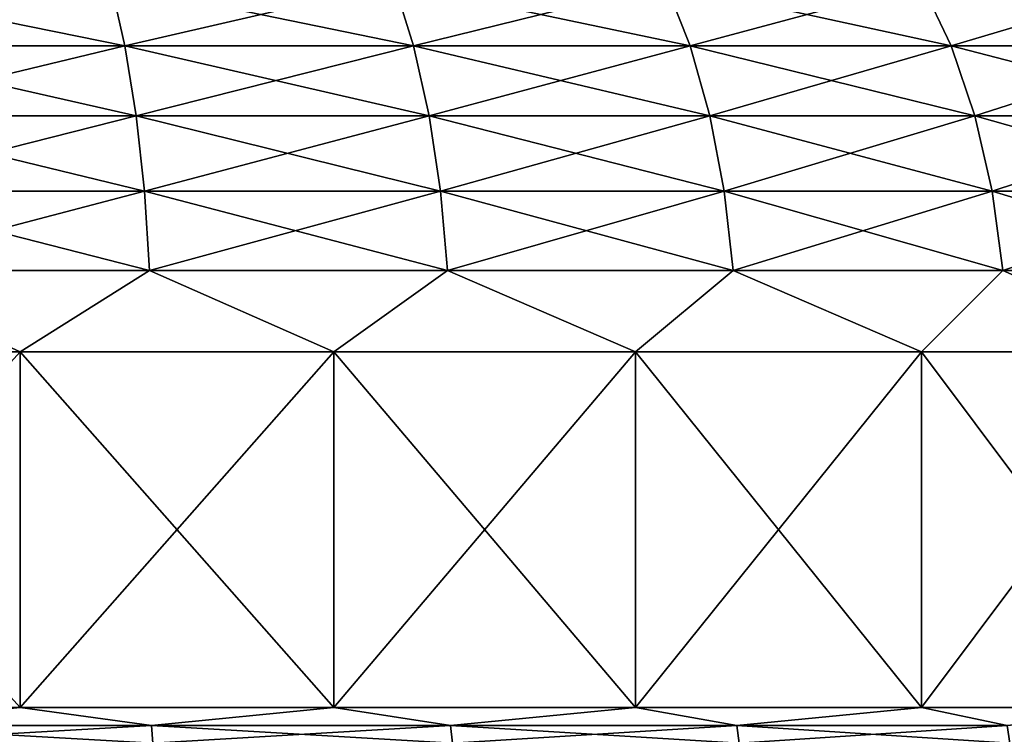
# Model space of a CAD drawing. Header units: millimetres. Extents: x -139 to 139, y -32 to 1264.
# Tile 245 of 266: x 22 to 56, y 1098 to 1123. Entities that reach past the tile are written whole.
import ezdxf

# ---------------------------------------------------------------- set-up
doc = ezdxf.new("R2010")
doc.units = ezdxf.units.MM
doc.header["$LTSCALE"] = 26.699852
for name, color, linetype in [('125', 7, 'CONTINUOUS'), ('132', 7, 'CONTINUOUS'), ('134', 7, 'CONTINUOUS'), ('135', 7, 'CONTINUOUS'), ('138', 7, 'CONTINUOUS'), ('139', 7, 'CONTINUOUS')]:
    doc.layers.add(name, color=color, linetype=linetype)

msp = doc.modelspace()

# ---------------------------------------------------------------- linework, layer by layer
at = {"layer": '125', "color": 7, "linetype": 'CONTINUOUS'}
for points in [[(11.179, 1111.537, 296.278), (22.219, 1111.537, 298.153), (11.18, 1099.336, 296.278), (11.179, 1111.537, 296.278)], [(11.18, 1099.336, 296.278), (22.219, 1111.537, 298.153), (22.219, 1099.336, 298.153), (11.18, 1099.336, 296.278)], [(22.219, 1111.537, 298.153), (32.978, 1111.537, 301.253), (22.219, 1099.336, 298.153), (22.219, 1111.537, 298.153)], [(22.219, 1099.336, 298.153), (32.978, 1111.537, 301.253), (32.978, 1099.336, 301.253), (22.219, 1099.336, 298.153)], [(32.978, 1111.537, 301.253), (43.323, 1111.537, 305.538), (32.978, 1099.336, 301.253), (32.978, 1111.537, 301.253)], [(32.978, 1099.336, 301.253), (43.323, 1111.537, 305.538), (43.323, 1099.336, 305.538), (32.978, 1099.336, 301.253)], [(43.323, 1111.537, 305.538), (53.123, 1111.537, 310.954), (43.323, 1099.336, 305.538), (43.323, 1111.537, 305.538)], [(43.323, 1099.336, 305.538), (53.123, 1111.537, 310.954), (53.123, 1099.336, 310.955), (43.323, 1099.336, 305.538)], [(53.123, 1111.537, 310.954), (62.255, 1111.537, 317.434), (53.123, 1099.336, 310.955), (53.123, 1111.537, 310.954)], [(53.123, 1099.336, 310.955), (62.255, 1111.537, 317.434), (62.255, 1099.336, 317.434), (53.123, 1099.336, 310.955)]]:
    msp.add_3dface(points, dxfattribs=at)
at = {"layer": '132', "color": 7, "linetype": 'CONTINUOUS'}
for points in [[(22.219, 1111.537, 492.847), (11.18, 1111.537, 494.722), (22.219, 1099.336, 492.847), (22.219, 1111.537, 492.847)], [(22.219, 1099.336, 492.847), (11.18, 1111.537, 494.722), (11.18, 1099.336, 494.722), (22.219, 1099.336, 492.847)], [(32.978, 1111.537, 489.747), (22.219, 1111.537, 492.847), (32.978, 1099.336, 489.747), (32.978, 1111.537, 489.747)], [(32.978, 1099.336, 489.747), (22.219, 1111.537, 492.847), (22.219, 1099.336, 492.847), (32.978, 1099.336, 489.747)], [(43.323, 1111.537, 485.462), (32.978, 1111.537, 489.747), (43.323, 1099.336, 485.462), (43.323, 1111.537, 485.462)], [(43.323, 1099.336, 485.462), (32.978, 1111.537, 489.747), (32.978, 1099.336, 489.747), (43.323, 1099.336, 485.462)], [(53.123, 1111.537, 480.045), (43.323, 1111.537, 485.462), (53.123, 1099.336, 480.045), (53.123, 1111.537, 480.045)], [(53.123, 1099.336, 480.045), (43.323, 1111.537, 485.462), (43.323, 1099.336, 485.462), (53.123, 1099.336, 480.045)], [(62.256, 1111.537, 473.566), (53.123, 1111.537, 480.045), (62.255, 1099.336, 473.566), (62.256, 1111.537, 473.566)], [(62.255, 1099.336, 473.566), (53.123, 1111.537, 480.045), (53.123, 1099.336, 480.045), (62.255, 1099.336, 473.566)]]:
    msp.add_3dface(points, dxfattribs=at)
at = {"layer": '134', "color": 7, "linetype": 'CONTINUOUS'}
for points in [[(25.329, 1124.164, 486.728), (15.317, 1124.164, 488.931), (25.811, 1122.024, 488.463), (25.329, 1124.164, 486.728)], [(25.811, 1122.024, 488.463), (15.317, 1124.164, 488.931), (15.609, 1122.024, 490.709), (25.811, 1122.024, 488.463)], [(35.044, 1124.164, 483.454), (25.329, 1124.164, 486.728), (35.711, 1122.024, 485.127), (35.044, 1124.164, 483.454)], [(35.711, 1122.024, 485.127), (25.329, 1124.164, 486.728), (25.811, 1122.024, 488.463), (35.711, 1122.024, 485.127)], [(44.348, 1124.164, 479.15), (35.044, 1124.164, 483.454), (45.192, 1122.024, 480.741), (44.348, 1124.164, 479.15)], [(45.192, 1122.024, 480.741), (35.044, 1124.164, 483.454), (35.711, 1122.024, 485.127), (45.192, 1122.024, 480.741)], [(53.132, 1124.164, 473.864), (44.348, 1124.164, 479.15), (54.143, 1122.024, 475.355), (53.132, 1124.164, 473.864)], [(54.143, 1122.024, 475.355), (44.348, 1124.164, 479.15), (45.192, 1122.024, 480.741), (54.143, 1122.024, 475.355)], [(61.294, 1124.164, 467.66), (53.132, 1124.164, 473.864), (62.46, 1122.024, 469.033), (61.294, 1124.164, 467.66)], [(62.46, 1122.024, 469.033), (53.132, 1124.164, 473.864), (54.143, 1122.024, 475.355), (62.46, 1122.024, 469.033)], [(25.811, 1122.024, 488.463), (15.609, 1122.024, 490.709), (26.198, 1119.632, 489.858), (25.811, 1122.024, 488.463)], [(26.198, 1119.632, 489.858), (15.609, 1122.024, 490.709), (15.843, 1119.632, 492.137), (26.198, 1119.632, 489.858)], [(35.711, 1122.024, 485.127), (25.811, 1122.024, 488.463), (36.247, 1119.632, 486.472), (35.711, 1122.024, 485.127)], [(36.247, 1119.632, 486.472), (25.811, 1122.024, 488.463), (26.198, 1119.632, 489.858), (36.247, 1119.632, 486.472)], [(45.192, 1122.024, 480.741), (35.711, 1122.024, 485.127), (45.87, 1119.632, 482.02), (45.192, 1122.024, 480.741)], [(45.87, 1119.632, 482.02), (35.711, 1122.024, 485.127), (36.247, 1119.632, 486.472), (45.87, 1119.632, 482.02)], [(54.143, 1122.024, 475.355), (45.192, 1122.024, 480.741), (54.956, 1119.632, 476.553), (54.143, 1122.024, 475.355)], [(54.956, 1119.632, 476.553), (45.192, 1122.024, 480.741), (45.87, 1119.632, 482.02), (54.956, 1119.632, 476.553)], [(62.46, 1122.024, 469.033), (54.143, 1122.024, 475.355), (63.397, 1119.632, 470.137), (62.46, 1122.024, 469.033)], [(63.397, 1119.632, 470.137), (54.143, 1122.024, 475.355), (54.956, 1119.632, 476.553), (63.397, 1119.632, 470.137)], [(26.198, 1119.632, 489.858), (15.843, 1119.632, 492.137), (26.482, 1117.044, 490.879), (26.198, 1119.632, 489.858)], [(26.482, 1117.044, 490.879), (15.843, 1119.632, 492.137), (16.014, 1117.044, 493.183), (26.482, 1117.044, 490.879)], [(36.247, 1119.632, 486.472), (26.198, 1119.632, 489.858), (36.639, 1117.044, 487.457), (36.247, 1119.632, 486.472)], [(36.639, 1117.044, 487.457), (26.198, 1119.632, 489.858), (26.482, 1117.044, 490.879), (36.639, 1117.044, 487.457)], [(45.87, 1119.632, 482.02), (36.247, 1119.632, 486.472), (46.366, 1117.044, 482.956), (45.87, 1119.632, 482.02)], [(46.366, 1117.044, 482.956), (36.247, 1119.632, 486.472), (36.639, 1117.044, 487.457), (46.366, 1117.044, 482.956)], [(54.956, 1119.632, 476.553), (45.87, 1119.632, 482.02), (55.55, 1117.044, 477.431), (54.956, 1119.632, 476.553)], [(55.55, 1117.044, 477.431), (45.87, 1119.632, 482.02), (46.366, 1117.044, 482.956), (55.55, 1117.044, 477.431)], [(63.397, 1119.632, 470.137), (54.956, 1119.632, 476.553), (64.083, 1117.044, 470.944), (63.397, 1119.632, 470.137)], [(64.083, 1117.044, 470.944), (54.956, 1119.632, 476.553), (55.55, 1117.044, 477.431), (64.083, 1117.044, 470.944)], [(26.482, 1117.044, 490.879), (16.014, 1117.044, 493.183), (26.655, 1114.323, 491.502), (26.482, 1117.044, 490.879)], [(26.655, 1114.323, 491.502), (16.014, 1117.044, 493.183), (16.119, 1114.323, 493.821), (26.655, 1114.323, 491.502)], [(36.639, 1117.044, 487.457), (26.482, 1117.044, 490.879), (36.878, 1114.323, 488.057), (36.639, 1117.044, 487.457)], [(36.878, 1114.323, 488.057), (26.482, 1117.044, 490.879), (26.655, 1114.323, 491.502), (36.878, 1114.323, 488.057)], [(46.366, 1117.044, 482.956), (36.639, 1117.044, 487.457), (46.669, 1114.323, 483.527), (46.366, 1117.044, 482.956)], [(46.669, 1114.323, 483.527), (36.639, 1117.044, 487.457), (36.878, 1114.323, 488.057), (46.669, 1114.323, 483.527)], [(55.55, 1117.044, 477.431), (46.366, 1117.044, 482.956), (55.913, 1114.323, 477.965), (55.55, 1117.044, 477.431)], [(55.913, 1114.323, 477.965), (46.366, 1117.044, 482.956), (46.669, 1114.323, 483.527), (55.913, 1114.323, 477.965)], [(64.083, 1117.044, 470.944), (55.55, 1117.044, 477.431), (64.501, 1114.323, 471.437), (64.083, 1117.044, 470.944)], [(64.501, 1114.323, 471.437), (55.55, 1117.044, 477.431), (55.913, 1114.323, 477.965), (64.501, 1114.323, 471.437)], [(11.18, 1111.537, 494.722), (22.219, 1111.537, 492.847), (16.119, 1114.323, 493.821), (11.18, 1111.537, 494.722)], [(22.219, 1111.537, 492.847), (26.655, 1114.323, 491.502), (16.119, 1114.323, 493.821), (22.219, 1111.537, 492.847)], [(22.219, 1111.537, 492.847), (32.978, 1111.537, 489.747), (26.655, 1114.323, 491.502), (22.219, 1111.537, 492.847)], [(32.978, 1111.537, 489.747), (36.878, 1114.323, 488.057), (26.655, 1114.323, 491.502), (32.978, 1111.537, 489.747)], [(32.978, 1111.537, 489.747), (43.323, 1111.537, 485.462), (36.878, 1114.323, 488.057), (32.978, 1111.537, 489.747)], [(43.323, 1111.537, 485.462), (46.669, 1114.323, 483.527), (36.878, 1114.323, 488.057), (43.323, 1111.537, 485.462)], [(43.323, 1111.537, 485.462), (53.123, 1111.537, 480.045), (46.669, 1114.323, 483.527), (43.323, 1111.537, 485.462)], [(53.123, 1111.537, 480.045), (55.913, 1114.323, 477.965), (46.669, 1114.323, 483.527), (53.123, 1111.537, 480.045)], [(53.123, 1111.537, 480.045), (62.256, 1111.537, 473.566), (55.913, 1114.323, 477.965), (53.123, 1111.537, 480.045)], [(62.256, 1111.537, 473.566), (64.501, 1114.323, 471.437), (55.913, 1114.323, 477.965), (62.256, 1111.537, 473.566)]]:
    msp.add_3dface(points, dxfattribs=at)
at = {"layer": '135', "color": 7, "linetype": 'CONTINUOUS'}
for points in [[(15.317, 1124.164, 302.069), (25.329, 1124.164, 304.272), (15.609, 1122.024, 300.291), (15.317, 1124.164, 302.069)], [(15.609, 1122.024, 300.291), (25.329, 1124.164, 304.272), (25.811, 1122.024, 302.537), (15.609, 1122.024, 300.291)], [(25.329, 1124.164, 304.272), (35.044, 1124.164, 307.546), (25.811, 1122.024, 302.537), (25.329, 1124.164, 304.272)], [(25.811, 1122.024, 302.537), (35.044, 1124.164, 307.546), (35.711, 1122.024, 305.873), (25.811, 1122.024, 302.537)], [(35.044, 1124.164, 307.546), (44.348, 1124.164, 311.85), (35.711, 1122.024, 305.873), (35.044, 1124.164, 307.546)], [(35.711, 1122.024, 305.873), (44.348, 1124.164, 311.85), (45.192, 1122.024, 310.259), (35.711, 1122.024, 305.873)], [(44.348, 1124.164, 311.85), (53.132, 1124.164, 317.136), (45.192, 1122.024, 310.259), (44.348, 1124.164, 311.85)], [(45.192, 1122.024, 310.259), (53.132, 1124.164, 317.136), (54.143, 1122.024, 315.645), (45.192, 1122.024, 310.259)], [(53.132, 1124.164, 317.136), (61.294, 1124.164, 323.34), (54.143, 1122.024, 315.645), (53.132, 1124.164, 317.136)], [(54.143, 1122.024, 315.645), (61.294, 1124.164, 323.34), (62.46, 1122.024, 321.967), (54.143, 1122.024, 315.645)], [(15.609, 1122.024, 300.291), (25.811, 1122.024, 302.537), (15.843, 1119.632, 298.863), (15.609, 1122.024, 300.291)], [(15.843, 1119.632, 298.863), (25.811, 1122.024, 302.537), (26.198, 1119.632, 301.142), (15.843, 1119.632, 298.863)], [(25.811, 1122.024, 302.537), (35.711, 1122.024, 305.873), (26.198, 1119.632, 301.142), (25.811, 1122.024, 302.537)], [(26.198, 1119.632, 301.142), (35.711, 1122.024, 305.873), (36.247, 1119.632, 304.528), (26.198, 1119.632, 301.142)], [(35.711, 1122.024, 305.873), (45.192, 1122.024, 310.259), (36.247, 1119.632, 304.528), (35.711, 1122.024, 305.873)], [(36.247, 1119.632, 304.528), (45.192, 1122.024, 310.259), (45.87, 1119.632, 308.98), (36.247, 1119.632, 304.528)], [(45.192, 1122.024, 310.259), (54.143, 1122.024, 315.645), (45.87, 1119.632, 308.98), (45.192, 1122.024, 310.259)], [(45.87, 1119.632, 308.98), (54.143, 1122.024, 315.645), (54.956, 1119.632, 314.447), (45.87, 1119.632, 308.98)], [(54.143, 1122.024, 315.645), (62.46, 1122.024, 321.967), (54.956, 1119.632, 314.447), (54.143, 1122.024, 315.645)], [(54.956, 1119.632, 314.447), (62.46, 1122.024, 321.967), (63.397, 1119.632, 320.863), (54.956, 1119.632, 314.447)], [(15.843, 1119.632, 298.863), (26.198, 1119.632, 301.142), (16.014, 1117.044, 297.817), (15.843, 1119.632, 298.863)], [(16.014, 1117.044, 297.817), (26.198, 1119.632, 301.142), (26.482, 1117.044, 300.121), (16.014, 1117.044, 297.817)], [(26.198, 1119.632, 301.142), (36.247, 1119.632, 304.528), (26.482, 1117.044, 300.121), (26.198, 1119.632, 301.142)], [(26.482, 1117.044, 300.121), (36.247, 1119.632, 304.528), (36.639, 1117.044, 303.543), (26.482, 1117.044, 300.121)], [(36.247, 1119.632, 304.528), (45.87, 1119.632, 308.98), (36.639, 1117.044, 303.543), (36.247, 1119.632, 304.528)], [(36.639, 1117.044, 303.543), (45.87, 1119.632, 308.98), (46.366, 1117.044, 308.044), (36.639, 1117.044, 303.543)], [(45.87, 1119.632, 308.98), (54.956, 1119.632, 314.447), (46.366, 1117.044, 308.044), (45.87, 1119.632, 308.98)], [(46.366, 1117.044, 308.044), (54.956, 1119.632, 314.447), (55.55, 1117.044, 313.569), (46.366, 1117.044, 308.044)], [(54.956, 1119.632, 314.447), (63.397, 1119.632, 320.863), (55.55, 1117.044, 313.569), (54.956, 1119.632, 314.447)], [(55.55, 1117.044, 313.569), (63.397, 1119.632, 320.863), (64.083, 1117.044, 320.056), (55.55, 1117.044, 313.569)], [(16.014, 1117.044, 297.817), (26.482, 1117.044, 300.121), (16.119, 1114.323, 297.179), (16.014, 1117.044, 297.817)], [(16.119, 1114.323, 297.179), (26.482, 1117.044, 300.121), (26.655, 1114.323, 299.498), (16.119, 1114.323, 297.179)], [(26.482, 1117.044, 300.121), (36.639, 1117.044, 303.543), (26.655, 1114.323, 299.498), (26.482, 1117.044, 300.121)], [(26.655, 1114.323, 299.498), (36.639, 1117.044, 303.543), (36.878, 1114.323, 302.943), (26.655, 1114.323, 299.498)], [(36.639, 1117.044, 303.543), (46.366, 1117.044, 308.044), (36.878, 1114.323, 302.943), (36.639, 1117.044, 303.543)], [(36.878, 1114.323, 302.943), (46.366, 1117.044, 308.044), (46.669, 1114.323, 307.473), (36.878, 1114.323, 302.943)], [(46.366, 1117.044, 308.044), (55.55, 1117.044, 313.569), (46.669, 1114.323, 307.473), (46.366, 1117.044, 308.044)], [(46.669, 1114.323, 307.473), (55.55, 1117.044, 313.569), (55.913, 1114.323, 313.035), (46.669, 1114.323, 307.473)], [(55.55, 1117.044, 313.569), (64.083, 1117.044, 320.056), (55.913, 1114.323, 313.035), (55.55, 1117.044, 313.569)], [(55.913, 1114.323, 313.035), (64.083, 1117.044, 320.056), (64.501, 1114.323, 319.563), (55.913, 1114.323, 313.035)], [(22.219, 1111.537, 298.153), (11.179, 1111.537, 296.278), (16.119, 1114.323, 297.179), (22.219, 1111.537, 298.153)], [(22.219, 1111.537, 298.153), (16.119, 1114.323, 297.179), (26.655, 1114.323, 299.498), (22.219, 1111.537, 298.153)], [(32.978, 1111.537, 301.253), (22.219, 1111.537, 298.153), (26.655, 1114.323, 299.498), (32.978, 1111.537, 301.253)], [(32.978, 1111.537, 301.253), (26.655, 1114.323, 299.498), (36.878, 1114.323, 302.943), (32.978, 1111.537, 301.253)], [(43.323, 1111.537, 305.538), (32.978, 1111.537, 301.253), (36.878, 1114.323, 302.943), (43.323, 1111.537, 305.538)], [(43.323, 1111.537, 305.538), (36.878, 1114.323, 302.943), (46.669, 1114.323, 307.473), (43.323, 1111.537, 305.538)], [(53.123, 1111.537, 310.954), (43.323, 1111.537, 305.538), (46.669, 1114.323, 307.473), (53.123, 1111.537, 310.954)], [(53.123, 1111.537, 310.954), (46.669, 1114.323, 307.473), (55.913, 1114.323, 313.035), (53.123, 1111.537, 310.954)], [(62.255, 1111.537, 317.434), (53.123, 1111.537, 310.954), (55.913, 1114.323, 313.035), (62.255, 1111.537, 317.434)], [(62.255, 1111.537, 317.434), (55.913, 1114.323, 313.035), (64.501, 1114.323, 319.563), (62.255, 1111.537, 317.434)]]:
    msp.add_3dface(points, dxfattribs=at)
at = {"layer": '138', "color": 7, "linetype": 'CONTINUOUS'}
for points in [[(11.18, 1099.336, 296.278), (22.219, 1099.336, 298.153), (16.163, 1098.718, 296.909), (11.18, 1099.336, 296.278)], [(22.219, 1099.336, 298.153), (26.728, 1098.718, 299.235), (16.163, 1098.718, 296.909), (22.219, 1099.336, 298.153)], [(22.219, 1099.336, 298.153), (32.978, 1099.336, 301.253), (26.728, 1098.718, 299.235), (22.219, 1099.336, 298.153)], [(32.978, 1099.336, 301.253), (36.979, 1098.718, 302.689), (26.728, 1098.718, 299.235), (32.978, 1099.336, 301.253)], [(32.978, 1099.336, 301.253), (43.323, 1099.336, 305.538), (36.979, 1098.718, 302.689), (32.978, 1099.336, 301.253)], [(43.323, 1099.336, 305.538), (46.797, 1098.718, 307.231), (36.979, 1098.718, 302.689), (43.323, 1099.336, 305.538)], [(43.323, 1099.336, 305.538), (53.123, 1099.336, 310.955), (46.797, 1098.718, 307.231), (43.323, 1099.336, 305.538)], [(53.123, 1099.336, 310.955), (56.066, 1098.718, 312.808), (46.797, 1098.718, 307.231), (53.123, 1099.336, 310.955)], [(53.123, 1099.336, 310.955), (62.255, 1099.336, 317.434), (56.066, 1098.718, 312.808), (53.123, 1099.336, 310.955)], [(26.728, 1098.718, 299.235), (16.19, 1098.119, 296.743), (16.163, 1098.718, 296.909), (26.728, 1098.718, 299.235)], [(26.773, 1098.119, 299.072), (16.19, 1098.119, 296.743), (26.728, 1098.718, 299.235), (26.773, 1098.119, 299.072)], [(36.979, 1098.718, 302.689), (26.773, 1098.119, 299.072), (26.728, 1098.718, 299.235), (36.979, 1098.718, 302.689)], [(37.042, 1098.119, 302.532), (26.773, 1098.119, 299.072), (36.979, 1098.718, 302.689), (37.042, 1098.119, 302.532)], [(46.797, 1098.718, 307.231), (37.042, 1098.119, 302.532), (36.979, 1098.718, 302.689), (46.797, 1098.718, 307.231)], [(46.876, 1098.119, 307.082), (37.042, 1098.119, 302.532), (46.797, 1098.718, 307.231), (46.876, 1098.119, 307.082)], [(56.066, 1098.718, 312.808), (46.876, 1098.119, 307.082), (46.797, 1098.718, 307.231), (56.066, 1098.718, 312.808)], [(56.161, 1098.119, 312.669), (46.876, 1098.119, 307.082), (56.066, 1098.718, 312.808), (56.161, 1098.119, 312.669)]]:
    msp.add_3dface(points, dxfattribs=at)
at = {"layer": '139', "color": 7, "linetype": 'CONTINUOUS'}
for points in [[(22.219, 1099.336, 492.847), (11.18, 1099.336, 494.722), (16.163, 1098.718, 494.091), (22.219, 1099.336, 492.847)], [(26.728, 1098.718, 491.765), (22.219, 1099.336, 492.847), (16.163, 1098.718, 494.091), (26.728, 1098.718, 491.765)], [(32.978, 1099.336, 489.747), (22.219, 1099.336, 492.847), (26.728, 1098.718, 491.765), (32.978, 1099.336, 489.747)], [(36.979, 1098.718, 488.311), (32.978, 1099.336, 489.747), (26.728, 1098.718, 491.765), (36.979, 1098.718, 488.311)], [(43.323, 1099.336, 485.462), (32.978, 1099.336, 489.747), (36.979, 1098.718, 488.311), (43.323, 1099.336, 485.462)], [(46.797, 1098.718, 483.769), (43.323, 1099.336, 485.462), (36.979, 1098.718, 488.311), (46.797, 1098.718, 483.769)], [(53.123, 1099.336, 480.045), (43.323, 1099.336, 485.462), (46.797, 1098.718, 483.769), (53.123, 1099.336, 480.045)], [(56.066, 1098.718, 478.192), (53.123, 1099.336, 480.045), (46.797, 1098.718, 483.769), (56.066, 1098.718, 478.192)], [(62.255, 1099.336, 473.566), (53.123, 1099.336, 480.045), (56.066, 1098.718, 478.192), (62.255, 1099.336, 473.566)], [(26.728, 1098.718, 491.765), (16.163, 1098.718, 494.091), (26.773, 1098.119, 491.928), (26.728, 1098.718, 491.765)], [(26.773, 1098.119, 491.928), (16.163, 1098.718, 494.091), (16.19, 1098.119, 494.257), (26.773, 1098.119, 491.928)], [(36.979, 1098.718, 488.311), (26.728, 1098.718, 491.765), (37.042, 1098.119, 488.468), (36.979, 1098.718, 488.311)], [(37.042, 1098.119, 488.468), (26.728, 1098.718, 491.765), (26.773, 1098.119, 491.928), (37.042, 1098.119, 488.468)], [(46.797, 1098.718, 483.769), (36.979, 1098.718, 488.311), (46.876, 1098.119, 483.918), (46.797, 1098.718, 483.769)], [(46.876, 1098.119, 483.918), (36.979, 1098.718, 488.311), (37.042, 1098.119, 488.468), (46.876, 1098.119, 483.918)], [(56.066, 1098.718, 478.192), (46.797, 1098.718, 483.769), (56.161, 1098.119, 478.331), (56.066, 1098.718, 478.192)], [(56.161, 1098.119, 478.331), (46.797, 1098.718, 483.769), (46.876, 1098.119, 483.918), (56.161, 1098.119, 478.331)]]:
    msp.add_3dface(points, dxfattribs=at)

doc.saveas('drawing.dxf')
